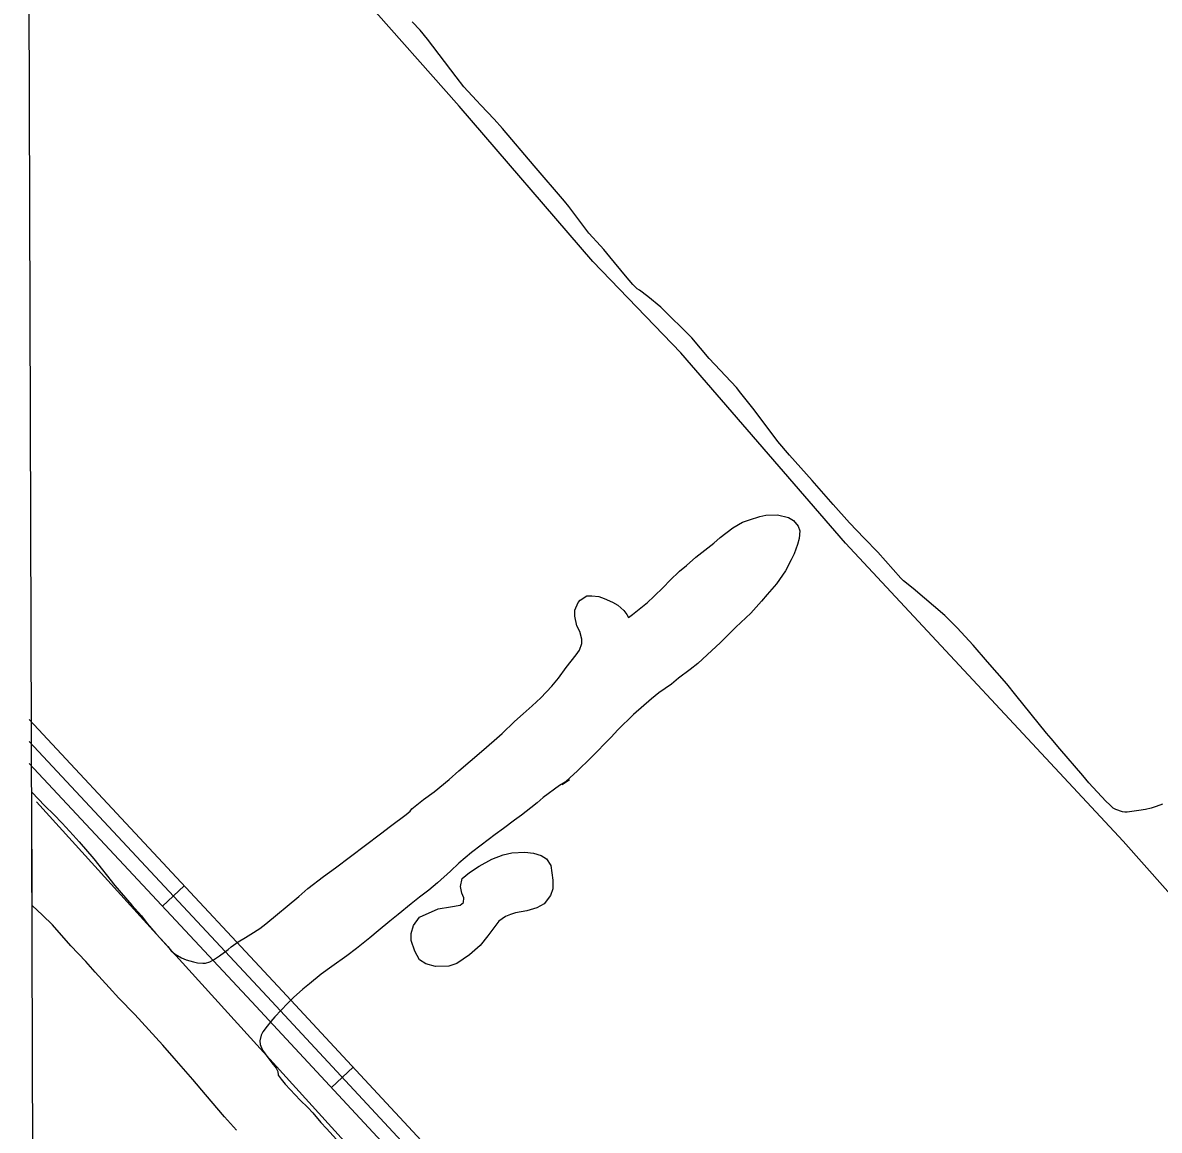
# Model space of a CAD drawing. Extents: x 3392644 to 3430565, y 576657 to 602123.
# Drawn here: x 3396720 to 3397866, y 597053 to 598169 of the extents above; entities that cross this region are included whole.
import ezdxf

# ---------------------------------------------------------------- set-up
doc = ezdxf.new("R2010")
doc.units = 0
for name, color, linetype in [('V-GRID-FRAM', 7, 'Continuous'), ('V-ROAD-CNTR', 7, 'Continuous'), ('V-SITE-VEGE', 7, 'Continuous'), ('V-TOPO-SHOR', 7, 'Continuous')]:
    doc.layers.add(name, color=color, linetype=linetype)

msp = doc.modelspace()

# ---------------------------------------------------------------- linework, layer by layer
at = {"layer": 'V-GRID-FRAM'}
msp.add_lwpolyline([(3396720.3, 600227.7), (3428325.7, 600342.6), (3428399.7, 582159.3), (3396778.5, 582044.3), (3396720.3, 600227.7)], dxfattribs=at)
at = {"layer": 'V-ROAD-CNTR'}
for p, q in [((3396861, 597279.3), (3396882.9, 597299.8)), ((3397031.3, 597096.4), (3397053.3, 597116.8))]:
    msp.add_line(p, q, dxfattribs=at)
for points in [[(3399087.7, 594844.3), (3398122.5, 595961.4), (3398050, 596043.4), (3396977.5, 597198.4), (3396726.6, 597467.1)], [(3399076.3, 594834.5), (3398111.2, 595951.5), (3398038.9, 596033.3), (3396966.5, 597188.2), (3396726.7, 597445.1)], [(3399065, 594824.7), (3398099.9, 595941.6), (3398027.8, 596023.3), (3396955.5, 597178), (3396726.8, 597423)]]:
    msp.add_lwpolyline(points, dxfattribs=at)
at = {"layer": 'V-SITE-VEGE'}
for p, q in [((3397120.6, 598162), (3397112.8, 598170.4)), ((3397128.1, 598152.9), (3397120.6, 598162)), ((3397156.9, 598114.7), (3397128.1, 598152.9)), ((3397164.9, 598104.8), (3397156.9, 598114.7)), ((3397177.6, 598091), (3397164.9, 598104.8)), ((3397181.8, 598086.3), (3397177.6, 598091)), ((3397195.3, 598072.2), (3397181.8, 598086.3)), ((3397203.8, 598062.9), (3397195.3, 598072.2)), ((3397235.7, 598025.1), (3397203.8, 598062.9)), ((3397266.1, 597989.4), (3397235.7, 598025.1)), ((3397270.7, 597984.2), (3397266.1, 597989.4)), ((3397282.7, 597968.1), (3397270.7, 597984.2)), ((3397290.7, 597957.4), (3397282.7, 597968.1)), ((3397302.4, 597944.7), (3397290.7, 597957.4)), ((3397305.8, 597940.8), (3397302.4, 597944.7)), ((3397312, 597933.5), (3397305.8, 597940.8)), ((3397327.8, 597914.2), (3397312, 597933.5)), ((3397335.1, 597905.6), (3397327.8, 597914.2)), ((3397339.5, 597901.2), (3397335.1, 597905.6)), ((3397341.8, 597899.9), (3397339.5, 597901.2)), ((3397350.1, 597893.4), (3397341.8, 597899.9)), ((3397363.4, 597882.7), (3397350.1, 597893.4)), ((3397394.5, 597852), (3397363.4, 597882.7)), ((3397412.1, 597830.9), (3397394.5, 597852)), ((3397439.6, 597801.8), (3397412.1, 597830.9)), ((3397444, 597796), (3397439.6, 597801.8)), ((3397457.3, 597779.4), (3397444, 597796)), ((3397481.1, 597747.4), (3397457.3, 597779.4)), ((3397492.8, 597733.6), (3397481.1, 597747.4)), ((3397515.6, 597708.1), (3397492.8, 597733.6)), ((3397536.9, 597683.8), (3397515.6, 597708.1)), ((3397553.5, 597665.4), (3397536.9, 597683.8)), ((3397435.8, 597660.4), (3397445.5, 597666)), ((3397445.5, 597666), (3397452.5, 597668.5)), ((3397452.5, 597668.5), (3397462.9, 597671.7)), ((3397462.9, 597671.7), (3397469.2, 597673)), ((3397469.2, 597673), (3397480.7, 597673.4)), ((3397480.7, 597673.4), (3397491.9, 597670.8)), ((3397491.9, 597670.8), (3397496.8, 597667.9)), ((3397496.8, 597667.9), (3397501.6, 597662)), ((3397568.3, 597650), (3397553.5, 597665.4)), ((3397423.1, 597650.6), (3397435.8, 597660.4)), ((3397501.6, 597662), (3397503.2, 597657.2)), ((3397503.2, 597657.2), (3397502.8, 597649.7)), ((3397398.5, 597630.8), (3397416.6, 597644.9)), ((3397416.6, 597644.9), (3397423.1, 597650.6)), ((3397501, 597643.7), (3397497.5, 597634.3)), ((3397502.8, 597649.7), (3397501, 597643.7)), ((3397582, 597635.9), (3397568.3, 597650)), ((3397389, 597622.5), (3397398.5, 597630.8)), ((3397494.7, 597628.3), (3397488.9, 597616.9)), ((3397497.5, 597634.3), (3397494.7, 597628.3)), ((3397605.1, 597609.7), (3397582, 597635.9)), ((3397382.1, 597616.7), (3397389, 597622.5)), ((3397488.9, 597616.9), (3397479.9, 597603.9)), ((3397365.9, 597600.6), (3397372.2, 597607.3)), ((3397372.2, 597607.3), (3397382.1, 597616.7)), ((3397607.7, 597607.1), (3397605.1, 597609.7)), ((3397617.6, 597599.2), (3397607.7, 597607.1)), ((3397356.1, 597591.1), (3397365.9, 597600.6)), ((3397479.9, 597603.9), (3397470.5, 597593.1)), ((3397649.5, 597571.9), (3397617.6, 597599.2)), ((3397276.6, 597577.5), (3397280.1, 597585.2)), ((3397280.1, 597585.2), (3397282, 597587.4)), ((3397282, 597587.4), (3397288.7, 597591.7)), ((3397288.7, 597591.7), (3397293.6, 597592)), ((3397293.6, 597592), (3397300.9, 597591.1)), ((3397300.9, 597591.1), (3397306, 597589.2)), ((3397306, 597589.2), (3397314.4, 597585.5)), ((3397314.4, 597585.5), (3397319.8, 597582.6)), ((3397319.8, 597582.6), (3397326, 597577)), ((3397334.8, 597572.9), (3397349.8, 597585.2)), ((3397349.8, 597585.2), (3397356.1, 597591.1)), ((3397464.6, 597586.6), (3397453.9, 597574.5)), ((3397470.5, 597593.1), (3397464.6, 597586.6)), ((3397276.5, 597571.3), (3397276.6, 597577.5)), ((3397278.7, 597561.7), (3397276.5, 597571.3)), ((3397326, 597577), (3397328.9, 597573.2)), ((3397328.9, 597573.2), (3397330.6, 597570)), ((3397330.6, 597570), (3397334.8, 597572.9)), ((3397453.9, 597574.5), (3397438.8, 597560.4)), ((3397661.9, 597559.7), (3397649.5, 597571.9)), ((3397281.6, 597556), (3397278.7, 597561.7)), ((3397438.8, 597560.4), (3397432.7, 597554.2)), ((3397678, 597542.2), (3397661.9, 597559.7)), ((3397283.6, 597548.2), (3397281.6, 597556)), ((3397283.7, 597543.7), (3397283.6, 597548.2)), ((3397432.7, 597554.2), (3397423.3, 597544.9)), ((3397277.9, 597532.5), (3397281.3, 597537.1)), ((3397281.3, 597537.1), (3397283.7, 597543.7)), ((3397423.3, 597544.9), (3397410.1, 597532.5)), ((3397692.5, 597525.3), (3397678, 597542.2)), ((3397267.9, 597519.6), (3397277.9, 597532.5)), ((3397410.1, 597532.5), (3397400.4, 597523.8)), ((3397712, 597503.2), (3397692.5, 597525.3)), ((3397260, 597509), (3397267.9, 597519.6)), ((3397392.8, 597517.7), (3397381, 597508.8)), ((3397400.4, 597523.8), (3397392.8, 597517.7)), ((3397253.5, 597501), (3397260, 597509)), ((3397373.9, 597502.9), (3397361.2, 597494)), ((3397381, 597508.8), (3397373.9, 597502.9)), ((3397721.1, 597491.7), (3397712, 597503.2)), ((3397242.4, 597489.1), (3397253.5, 597501)), ((3397361.2, 597494), (3397353.7, 597488.1)), ((3397751.9, 597453.5), (3397721.1, 597491.7)), ((3397224.7, 597472.9), (3397233.6, 597481.1)), ((3397233.6, 597481.1), (3397242.4, 597489.1)), ((3397353.7, 597488.1), (3397335.8, 597472.3)), ((3397215.7, 597465.3), (3397224.7, 597472.9)), ((3397335.8, 597472.3), (3397319.8, 597456.7)), ((3397203.5, 597453.3), (3397215.7, 597465.3)), ((3397319.8, 597456.7), (3397313.3, 597449.5)), ((3397182.7, 597434.9), (3397195.3, 597446.2)), ((3397195.3, 597446.2), (3397203.5, 597453.3)), ((3397313.3, 597449.5), (3397292.6, 597428.5)), ((3397756.6, 597448), (3397751.9, 597453.5)), ((3397765.2, 597437.6), (3397756.6, 597448)), ((3397159.8, 597415.6), (3397182.7, 597434.9)), ((3397788.5, 597410.8), (3397765.2, 597437.6)), ((3397292.6, 597428.5), (3397278.9, 597415.3)), ((3397150.1, 597406.9), (3397159.8, 597415.6)), ((3397278.9, 597415.3), (3397271.8, 597408.8)), ((3397794.7, 597403.5), (3397788.5, 597410.8)), ((3397134.8, 597394.3), (3397150.1, 597406.9)), ((3397261, 597400.8), (3397244.6, 597388.6)), ((3397266.9, 597404.1), (3397261, 597400.8)), ((3397267.2, 597404.5), (3397266.9, 597404.1)), ((3397271.8, 597408.8), (3397267.2, 597404.5)), ((3397807.2, 597389.7), (3397794.7, 597403.5)), ((3396729.7, 597279.9), (3396729.3, 597394)), ((3396729.3, 597394), (3396742.4, 597380.2)), ((3397124.2, 597386.7), (3397134.8, 597394.3)), ((3397244.6, 597388.6), (3397238.7, 597383.4)), ((3397812.1, 597384.5), (3397807.2, 597389.7)), ((3396742.4, 597380.2), (3396751.5, 597371.4)), ((3397110.8, 597374.9), (3397112.4, 597377.3)), ((3397112.4, 597377.3), (3397124.2, 597386.7)), ((3397232.2, 597378.4), (3397222.9, 597370.7)), ((3397238.7, 597383.4), (3397232.2, 597378.4)), ((3397815.2, 597381.6), (3397812.1, 597384.5)), ((3397818.9, 597378), (3397815.2, 597381.6)), ((3397821.7, 597376.7), (3397818.9, 597378)), ((3397828.5, 597374.3), (3397821.7, 597376.7)), ((3397851.6, 597376.6), (3397844.8, 597375.6)), ((3397857.3, 597377.9), (3397851.6, 597376.6)), ((3397862.5, 597379.5), (3397857.3, 597377.9)), ((3397868.8, 597382), (3397862.5, 597379.5)), ((3396751.5, 597371.4), (3396760.1, 597362.8)), ((3397091, 597359.9), (3397106.6, 597371.5)), ((3397106.6, 597371.5), (3397110.8, 597374.9)), ((3397215.8, 597365.7), (3397204.8, 597357.5)), ((3397222.9, 597370.7), (3397215.8, 597365.7)), ((3397830.8, 597373.8), (3397828.5, 597374.3)), ((3397833.1, 597374), (3397830.8, 597373.8)), ((3397844.8, 597375.6), (3397833.1, 597374)), ((3396760.1, 597362.8), (3396771, 597350.8)), ((3397080.7, 597351.9), (3397091, 597359.9)), ((3397204.8, 597357.5), (3397196.4, 597351.4)), ((3396771, 597350.8), (3396777.3, 597344.1)), ((3396777.3, 597344.1), (3396792, 597326.8)), ((3397035.6, 597317.9), (3397080.7, 597351.9)), ((3397196.4, 597351.4), (3397182.1, 597340.5)), ((3397172.6, 597333.1), (3397159.6, 597322.4)), ((3397182.1, 597340.5), (3397172.6, 597333.1)), ((3396792, 597326.8), (3396813.1, 597299.9)), ((3397159.6, 597322.4), (3397151.2, 597314.4)), ((3397007.6, 597296.8), (3397023.2, 597309)), ((3397023.2, 597309), (3397035.6, 597317.9)), ((3397151.2, 597314.4), (3397138.1, 597302.7)), ((3396813.1, 597299.9), (3396830.1, 597280.3)), ((3396998.5, 597289), (3397007.6, 597296.8)), ((3397138.1, 597302.7), (3397129.5, 597295.3)), ((3396965.1, 597261.2), (3396998.5, 597289)), ((3397120.2, 597288.3), (3397111.6, 597281.6)), ((3397129.5, 597295.3), (3397120.2, 597288.3)), ((3396740.1, 597270.2), (3396729.7, 597279.9)), ((3396830.1, 597280.3), (3396839.8, 597269.4)), ((3397111.6, 597281.6), (3397098.6, 597270.7)), ((3396750.3, 597260.3), (3396740.1, 597270.2)), ((3396839.8, 597269.4), (3396845.7, 597261.8)), ((3396845.7, 597261.8), (3396854.4, 597251.7)), ((3397090.1, 597264), (3397078.4, 597254.2)), ((3397098.6, 597270.7), (3397090.1, 597264)), ((3396768.7, 597239.1), (3396750.3, 597260.3)), ((3396854.4, 597251.7), (3396859.6, 597246.3)), ((3396944.8, 597247.6), (3396950.1, 597250.9)), ((3396950.1, 597250.9), (3396959.2, 597256.8)), ((3396959.2, 597256.8), (3396965.1, 597261.2)), ((3397078.4, 597254.2), (3397070.2, 597247.1)), ((3396783.7, 597223.3), (3396768.7, 597239.1)), ((3396859.6, 597246.3), (3396866.5, 597238.5)), ((3396930.3, 597238.2), (3396937.4, 597243.2)), ((3396937.4, 597243.2), (3396944.8, 597247.6)), ((3397070.2, 597247.1), (3397056.5, 597236.4)), ((3396866.5, 597238.5), (3396870, 597234.3)), ((3396870, 597234.3), (3396873.9, 597230.7)), ((3396873.9, 597230.7), (3396880.2, 597227.2)), ((3396912.6, 597224.9), (3396918.7, 597229.1)), ((3396918.7, 597229.1), (3396927.3, 597235.4)), ((3396927.3, 597235.4), (3396930.3, 597238.2)), ((3397046.8, 597229), (3397031.8, 597218.5)), ((3397056.5, 597236.4), (3397046.8, 597229)), ((3396793.4, 597212.8), (3396783.7, 597223.3)), ((3396880.2, 597227.2), (3396884.9, 597225.1)), ((3396884.9, 597225.1), (3396892.2, 597223.1)), ((3396892.2, 597223.1), (3396896.4, 597222.1)), ((3396896.4, 597222.1), (3396901.6, 597221.6)), ((3396901.6, 597221.6), (3396904.5, 597221.8)), ((3396904.5, 597221.8), (3396908.8, 597223.2)), ((3396908.8, 597223.2), (3396912.6, 597224.9)), ((3397031.8, 597218.5), (3397021.1, 597210.5)), ((3396807.3, 597197.1), (3396793.4, 597212.8)), ((3397021.1, 597210.5), (3397009.3, 597200.9)), ((3396817.1, 597186.3), (3396807.3, 597197.1)), ((3397002.4, 597195.5), (3396993.1, 597187)), ((3397009.3, 597200.9), (3397002.4, 597195.5)), ((3396833.3, 597170), (3396817.1, 597186.3)), ((3396993.1, 597187), (3396987.2, 597181.2)), ((3396987.2, 597181.2), (3396974.2, 597167.7)), ((3396861.3, 597139.1), (3396833.3, 597170)), ((3396970.3, 597163), (3396966.7, 597158.2)), ((3396974.2, 597167.7), (3396970.3, 597163)), ((3396960.7, 597149), (3396959.3, 597143.4)), ((3396962.3, 597152.6), (3396960.7, 597149)), ((3396966.7, 597158.2), (3396962.3, 597152.6)), ((3396872.8, 597126.1), (3396861.3, 597139.1)), ((3396959.3, 597143.4), (3396959.5, 597139.8)), ((3396959.5, 597139.8), (3396961.8, 597133.9)), ((3396891.7, 597104.4), (3396872.8, 597126.1)), ((3396961.8, 597133.9), (3396964.6, 597130.5)), ((3396964.6, 597130.5), (3396971.3, 597121.2)), ((3396971.3, 597121.2), (3396975.7, 597116)), ((3396975.7, 597116), (3396977.5, 597112.6)), ((3396904.5, 597089.3), (3396891.7, 597104.4)), ((3396977.5, 597112.6), (3396977.7, 597109)), ((3396977.7, 597109), (3396980.8, 597104.8)), ((3396980.8, 597104.8), (3396984.7, 597099.7)), ((3396984.7, 597099.7), (3396999.9, 597083.5)), ((3396923.6, 597067), (3396904.5, 597089.3)), ((3396999.9, 597083.5), (3397007.4, 597076.2)), ((3396935.8, 597053.3), (3396923.6, 597067)), ((3397007.4, 597076.2), (3397012.6, 597070.9)), ((3397012.6, 597070.9), (3397020.7, 597061.3)), ((3397020.7, 597061.3), (3397026.5, 597055.2)), ((3397026.5, 597055.2), (3397036.5, 597044))]:
    msp.add_line(p, q, dxfattribs=at)
msp.add_lwpolyline([(3397266.9, 597404.1), (3397267.2, 597404.5), (3397271.2, 597406.5), (3397264, 597401.4)], close=True, dxfattribs=at)
at = {"layer": 'V-TOPO-SHOR'}
msp.add_line((3397160.2, 598085.3), (3396754.1, 598542.8), dxfattribs=at)
for points in [[(3398722.5, 595266.6), (3398840.3, 595346.3), (3399014.1, 595460.2), (3399158.4, 595552.5), (3399318.9, 595664.3), (3399325.1, 595673), (3399324.5, 595684.4), (3399313.6, 595705.1), (3399118.2, 595911.4), (3399003.8, 596033.4), (3398864.5, 596194.3), (3398691.7, 596391.9), (3398478.9, 596624.7), (3398310.9, 596810.3), (3398077.8, 597064.4), (3397829, 597344.5), (3397549.5, 597645.1), (3397383.4, 597836.9), (3397294.7, 597928.7), (3397160.2, 598085.3)], [(3396734.2, 597384.3), (3398151.8, 595820.7), (3399024.3, 594822.2), (3397591.3, 593996.4), (3397482.5, 594032.2), (3397349.4, 594140.3), (3397216.2, 594248.5)], [(3397163.1, 597307), (3397170.5, 597313), (3397180.3, 597319.5), (3397193.1, 597326.4), (3397204.5, 597330.9), (3397213.1, 597333), (3397226.1, 597333.6), (3397234.8, 597332.5), (3397242.7, 597330.3), (3397248.2, 597326.9), (3397252.3, 597320.2), (3397254.5, 597305.3), (3397254.6, 597296.6), (3397252, 597289.9), (3397245.8, 597281.6), (3397238.4, 597277.5), (3397228.2, 597274.6), (3397216.8, 597272.4), (3397211.7, 597270.8), (3397206.7, 597268.7), (3397200, 597263.9), (3397188.9, 597249.2), (3397181.1, 597239.6), (3397170.3, 597230), (3397157.8, 597221.5), (3397149.6, 597218.6), (3397136.2, 597218.4), (3397126.3, 597221), (3397120, 597225.2), (3397115.5, 597233.8), (3397111.8, 597244.4), (3397111.7, 597251.5), (3397113.9, 597259.8), (3397120.1, 597268.1), (3397138.8, 597276.3), (3397151.4, 597278.5), (3397161.2, 597280.2), (3397164.3, 597283), (3397164.6, 597287.7), (3397162.6, 597292.4), (3397161.3, 597299.1), (3397163.1, 597307)]]:
    msp.add_lwpolyline(points, dxfattribs=at)

doc.saveas('drawing.dxf')
